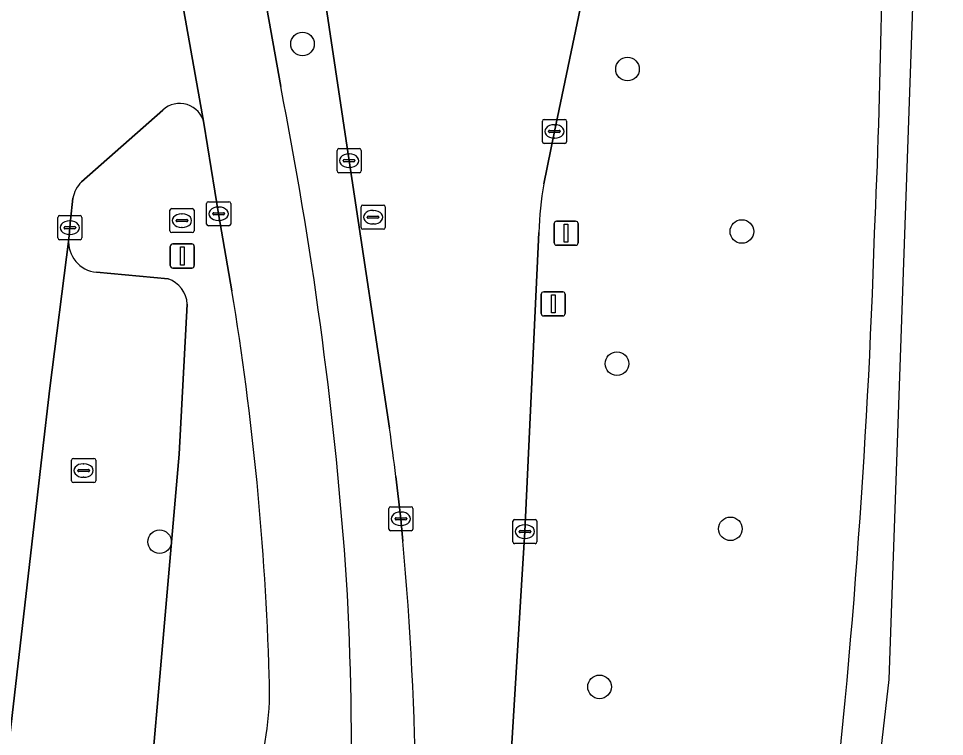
# Model space of a CAD drawing. Extents: x 160856 to 161310, y 384024 to 384878.
# Drawn here: x 161271.83 to 161310.22, y 384738.3 to 384768.07 of the extents above; entities that cross this region are included whole.
import ezdxf

# ---------------------------------------------------------------- set-up
doc = ezdxf.new("R2010")
doc.units = 0
for name, color, linetype in [('IMGEO_Berm_groen', 7, 'Continuous'), ('IMGEO_Boom', 7, 'Continuous'), ('IMGEO_Kolk', 7, 'Continuous'), ('IMGEO_Lichtmast', 7, 'Continuous'), ('IMGEO_OVBaan_gesloten', 7, 'Continuous'), ('IMGEO_Parkeervlak_open', 7, 'Continuous'), ('IMGEO_Rijbaan_lokaal_gesloten', 7, 'Continuous'), ('IMGEO_Rijbaan_lokaal_open', 7, 'Continuous'), ('IMGEO_Rioolput', 7, 'Continuous'), ('IMGEO_Verkeersbordpaal', 7, 'Continuous')]:
    doc.layers.add(name, color=color, linetype=linetype)

msp = doc.modelspace()

# ---------------------------------------------------------------- linework, layer by layer
at = {"layer": 'IMGEO_Berm_groen'}
for points in [[(161280.25, 384778.999), (161282.7, 384765.243)], [(161296.548, 384775.346), (161294.052, 384763.385), (161293.611, 384761.217)], [(161287.212, 384751.083), (161285.539, 384762.172), (161283.883, 384773.261)], [(161277.813, 384764.272), (161274.438, 384761.298)], [(161280.676, 384756.783), (161280.129, 384759.971), (161279.518, 384763.733)], [(161274.089, 384760.613), (161273.982, 384759.703), (161273.911, 384758.93)], [(161293.404, 384759.19), (161292.826, 384746.795), (161292.69, 384744.574), (161291.529, 384725.569), (161290.229, 384705.181), (161289.99, 384700.485), (161289.772, 384695.596), (161289.58, 384689.949), (161289.808, 384686.734), (161290.296, 384683.517), (161290.332, 384683.383)], [(161275.065, 384757.545), (161278.031, 384757.274)], [(161278.827, 384756.224), (161278.485, 384750), (161276.564, 384727.915), (161274.514, 384708.984), (161271.878, 384684.639), (161273.517, 384684.452), (161273.707, 384685.913), (161274.57, 384691.921), (161275.056, 384696.267), (161277.496, 384716.557), (161278.268, 384722.73), (161278.525, 384724.727)], [(161287.767, 384746.403), (161287.684, 384747.326), (161287.474, 384749.077)]]:
    msp.add_lwpolyline(points, dxfattribs=at)
for centre, radius, start, end in [((160967.554, 384774.293), 340.107, 357.45135, 0.48977), ((161119.434, 384732.971), 166.425, 4.28849, 11.18123), ((161278.511, 384763.515), 1.03, 12.2031, 132.7104), ((161275.329, 384760.413), 1.256, 135.181, 170.8224), ((161305.775, 384758.951), 12.373, 169.4461, 178.8921), ((161275.183, 384758.817), 1.277, 174.9066, 264.6964), ((160986.356, 384769.64), 321.14, 353.30984, 358.13152), ((161277.657, 384756.164), 1.171, 2.9432, 71.388), ((161162.834, 384737.266), 119.447, 1.71067, 9.40387), ((161190.109, 384737.38), 98.065, 6.85017, 8.03218), ((161149.239, 384734.009), 139.081, 356.28443, 5.11263), ((161158.561, 384737.559), 127.075, 354.54198, 3.54489), ((161269.641, 384740.236), 12.601, 342.7146, 2.7105)]:
    msp.add_arc(centre, radius, start, end, dxfattribs=at)
at = {"layer": 'IMGEO_Boom'}
for centre in [(161283.604, 384767.013), (161297.078, 384765.97), (161301.821, 384759.237), (161296.643, 384753.757), (161301.345, 384746.911), (161277.68, 384746.375), (161295.92, 384740.357)]:
    msp.add_circle(centre, 0.489, dxfattribs=at)
at = {"layer": 'IMGEO_Kolk'}
for p, q in [((161293.551, 384762.959), (161293.551, 384763.811)), ((161293.626, 384763.885), (161294.478, 384763.885)), ((161294.039, 384763.665), (161294.064, 384763.665)), ((161294.552, 384763.811), (161294.552, 384762.959)), ((161293.81, 384763.379), (161293.81, 384763.391)), ((161294.248, 384763.342), (161293.85, 384763.342)), ((161293.853, 384763.428), (161294.251, 384763.428)), ((161294.294, 384763.391), (161294.294, 384763.379)), ((161294.478, 384762.885), (161293.626, 384762.885)), ((161294.062, 384763.105), (161294.037, 384763.105)), ((161285.038, 384761.746), (161285.038, 384762.598)), ((161285.113, 384762.672), (161285.965, 384762.672)), ((161285.526, 384762.452), (161285.551, 384762.452)), ((161286.039, 384762.598), (161286.039, 384761.746)), ((161285.297, 384762.166), (161285.297, 384762.178)), ((161285.735, 384762.129), (161285.337, 384762.129)), ((161285.34, 384762.215), (161285.738, 384762.215)), ((161285.781, 384762.178), (161285.781, 384762.166)), ((161285.965, 384761.672), (161285.113, 384761.672)), ((161285.549, 384761.892), (161285.524, 384761.892)), ((161279.703, 384760.471), (161280.555, 384760.471)), ((161278.106, 384759.263), (161278.106, 384760.115)), ((161278.181, 384760.189), (161279.033, 384760.189)), ((161279.107, 384760.115), (161279.107, 384759.263)), ((161279.628, 384759.545), (161279.628, 384760.397)), ((161280.116, 384760.251), (161280.141, 384760.251)), ((161280.629, 384760.397), (161280.629, 384759.545)), ((161273.459, 384758.969), (161273.459, 384759.821)), ((161273.534, 384759.895), (161274.386, 384759.895)), ((161273.947, 384759.675), (161273.972, 384759.675)), ((161274.46, 384759.821), (161274.46, 384758.969)), ((161278.365, 384759.683), (161278.365, 384759.695)), ((161278.408, 384759.732), (161278.806, 384759.732)), ((161278.594, 384759.969), (161278.619, 384759.969)), ((161278.849, 384759.695), (161278.849, 384759.683)), ((161279.887, 384759.965), (161279.887, 384759.977)), ((161280.325, 384759.928), (161279.927, 384759.928)), ((161279.93, 384760.014), (161280.328, 384760.014)), ((161280.139, 384759.691), (161280.114, 384759.691)), ((161280.371, 384759.977), (161280.371, 384759.965)), ((161273.718, 384759.389), (161273.718, 384759.401)), ((161274.156, 384759.352), (161273.758, 384759.352)), ((161273.761, 384759.438), (161274.159, 384759.438)), ((161274.202, 384759.401), (161274.202, 384759.389)), ((161278.803, 384759.646), (161278.405, 384759.646)), ((161278.617, 384759.409), (161278.592, 384759.409)), ((161280.555, 384759.471), (161279.703, 384759.471)), ((161273.97, 384759.115), (161273.945, 384759.115)), ((161279.033, 384759.189), (161278.181, 384759.189)), ((161274.386, 384758.895), (161273.534, 384758.895)), ((161287.258, 384747.826), (161288.11, 384747.826)), ((161287.183, 384746.9), (161287.183, 384747.752)), ((161287.671, 384747.606), (161287.696, 384747.606)), ((161288.184, 384747.752), (161288.184, 384746.9)), ((161287.442, 384747.32), (161287.442, 384747.332)), ((161287.88, 384747.283), (161287.482, 384747.283)), ((161287.485, 384747.369), (161287.883, 384747.369)), ((161287.694, 384747.046), (161287.669, 384747.046)), ((161287.926, 384747.332), (161287.926, 384747.32)), ((161292.325, 384746.369), (161292.325, 384747.221)), ((161292.4, 384747.295), (161293.252, 384747.295)), ((161292.813, 384747.075), (161292.838, 384747.075)), ((161293.326, 384747.221), (161293.326, 384746.369)), ((161288.11, 384746.826), (161287.258, 384746.826)), ((161292.584, 384746.789), (161292.584, 384746.801)), ((161293.022, 384746.752), (161292.624, 384746.752)), ((161292.627, 384746.838), (161293.025, 384746.838)), ((161293.068, 384746.801), (161293.068, 384746.789)), ((161293.252, 384746.295), (161292.4, 384746.295)), ((161292.836, 384746.515), (161292.811, 384746.515))]:
    msp.add_line(p, q, dxfattribs=at)
for points in [[(161293.551, 384762.959), (161293.551, 384763.811)], [(161293.626, 384763.885), (161294.478, 384763.885)], [(161294.552, 384763.811), (161294.552, 384762.959)], [(161294.478, 384762.885), (161293.626, 384762.885)], [(161285.038, 384761.746), (161285.038, 384762.598)], [(161285.113, 384762.672), (161285.965, 384762.672)], [(161286.039, 384762.598), (161286.039, 384761.746)], [(161285.965, 384761.672), (161285.113, 384761.672)], [(161279.703, 384760.471), (161280.555, 384760.471)], [(161278.106, 384759.263), (161278.106, 384760.115)], [(161278.181, 384760.189), (161279.033, 384760.189)], [(161279.107, 384760.115), (161279.107, 384759.263)], [(161279.628, 384759.545), (161279.628, 384760.397)], [(161280.629, 384760.397), (161280.629, 384759.545)], [(161273.459, 384758.969), (161273.459, 384759.821)], [(161273.534, 384759.895), (161274.386, 384759.895)], [(161274.46, 384759.821), (161274.46, 384758.969)], [(161280.555, 384759.471), (161279.703, 384759.471)], [(161279.033, 384759.189), (161278.181, 384759.189)], [(161274.386, 384758.895), (161273.534, 384758.895)], [(161287.258, 384747.826), (161288.11, 384747.826)], [(161287.183, 384746.9), (161287.183, 384747.752)], [(161288.184, 384747.752), (161288.184, 384746.9)], [(161292.325, 384746.369), (161292.325, 384747.221)], [(161292.4, 384747.295), (161293.252, 384747.295)], [(161293.326, 384747.221), (161293.326, 384746.369)], [(161288.11, 384746.826), (161287.258, 384746.826)], [(161293.252, 384746.295), (161292.4, 384746.295)]]:
    msp.add_lwpolyline(points, dxfattribs=at)
for centre, radius, start, end in [((161293.628, 384763.809), 0.0765, 91.552, 178.448), ((161293.628, 384763.809), 0.0765, 91.552, 178.448), ((161294.476, 384763.809), 0.0765, 1.552, 88.448), ((161294.476, 384763.809), 0.0765, 1.552, 88.448), ((161293.85, 384763.388), 0.0403, 85.8775, 175.7526), ((161293.847, 384763.378), 0.0366, 178.938, 274.7102), ((161294.251, 384763.385), 0.043, 264.8664, 352.4533), ((161294.255, 384763.39), 0.0386, 1.7309, 96.639), ((161293.628, 384762.961), 0.0765, 181.552, 268.448), ((161293.628, 384762.961), 0.0765, 181.552, 268.448), ((161294.476, 384762.961), 0.0765, 271.552, 358.448), ((161294.476, 384762.961), 0.0765, 271.552, 358.448), ((161285.115, 384762.596), 0.0765, 91.552, 178.448), ((161285.115, 384762.596), 0.0765, 91.552, 178.448), ((161285.963, 384762.596), 0.0765, 1.552, 88.448), ((161285.963, 384762.596), 0.0765, 1.552, 88.448), ((161285.337, 384762.175), 0.0403, 85.8775, 175.7526), ((161285.334, 384762.165), 0.0366, 178.938, 274.7102), ((161285.738, 384762.172), 0.043, 264.8664, 352.4533), ((161285.742, 384762.177), 0.0386, 1.7309, 96.639), ((161285.115, 384761.748), 0.0765, 181.552, 268.448), ((161285.115, 384761.748), 0.0765, 181.552, 268.448), ((161285.963, 384761.748), 0.0765, 271.552, 358.448), ((161285.963, 384761.748), 0.0765, 271.552, 358.448), ((161279.705, 384760.395), 0.0765, 91.552, 178.448), ((161279.705, 384760.395), 0.0765, 91.552, 178.448), ((161280.553, 384760.395), 0.0765, 1.552, 88.448), ((161280.553, 384760.395), 0.0765, 1.552, 88.448), ((161278.183, 384760.113), 0.0765, 91.552, 178.448), ((161278.183, 384760.113), 0.0765, 91.552, 178.448), ((161279.031, 384760.113), 0.0765, 1.552, 88.448), ((161279.031, 384760.113), 0.0765, 1.552, 88.448), ((161273.536, 384759.819), 0.0765, 91.552, 178.448), ((161273.536, 384759.819), 0.0765, 91.552, 178.448), ((161274.384, 384759.819), 0.0765, 1.552, 88.448), ((161274.384, 384759.819), 0.0765, 1.552, 88.448), ((161278.405, 384759.692), 0.0403, 85.8775, 175.7526), ((161278.402, 384759.682), 0.0366, 178.938, 274.7102), ((161278.806, 384759.689), 0.043, 264.8664, 352.4533), ((161278.81, 384759.694), 0.0386, 1.7309, 96.639), ((161279.927, 384759.974), 0.0403, 85.8775, 175.7526), ((161279.924, 384759.964), 0.0366, 178.938, 274.7102), ((161280.328, 384759.971), 0.043, 264.8664, 352.4533), ((161280.332, 384759.976), 0.0386, 1.7309, 96.639), ((161273.758, 384759.398), 0.0403, 85.8775, 175.7526), ((161273.755, 384759.388), 0.0366, 178.938, 274.7102), ((161274.159, 384759.395), 0.043, 264.8664, 352.4533), ((161274.163, 384759.4), 0.0386, 1.7309, 96.639), ((161279.705, 384759.547), 0.0765, 181.552, 268.448), ((161279.705, 384759.547), 0.0765, 181.552, 268.448), ((161280.553, 384759.547), 0.0765, 271.552, 358.448), ((161280.553, 384759.547), 0.0765, 271.552, 358.448), ((161273.536, 384758.971), 0.0765, 181.552, 268.448), ((161273.536, 384758.971), 0.0765, 181.552, 268.448), ((161274.384, 384758.971), 0.0765, 271.552, 358.448), ((161274.384, 384758.971), 0.0765, 271.552, 358.448), ((161278.183, 384759.265), 0.0765, 181.552, 268.448), ((161278.183, 384759.265), 0.0765, 181.552, 268.448), ((161279.031, 384759.265), 0.0765, 271.552, 358.448), ((161279.031, 384759.265), 0.0765, 271.552, 358.448), ((161287.26, 384747.75), 0.0765, 91.552, 178.448), ((161287.26, 384747.75), 0.0765, 91.552, 178.448), ((161288.108, 384747.75), 0.0765, 1.552, 88.448), ((161288.108, 384747.75), 0.0765, 1.552, 88.448), ((161287.482, 384747.329), 0.0403, 85.8775, 175.7526), ((161287.479, 384747.319), 0.0366, 178.938, 274.7102), ((161287.883, 384747.326), 0.043, 264.8664, 352.4533), ((161287.887, 384747.331), 0.0386, 1.7309, 96.639), ((161292.402, 384747.219), 0.0765, 91.552, 178.448), ((161292.402, 384747.219), 0.0765, 91.552, 178.448), ((161293.25, 384747.219), 0.0765, 1.552, 88.448), ((161293.25, 384747.219), 0.0765, 1.552, 88.448), ((161287.26, 384746.902), 0.0765, 181.552, 268.448), ((161287.26, 384746.902), 0.0765, 181.552, 268.448), ((161288.108, 384746.902), 0.0765, 271.552, 358.448), ((161288.108, 384746.902), 0.0765, 271.552, 358.448), ((161292.624, 384746.798), 0.0403, 85.8775, 175.7526), ((161292.621, 384746.788), 0.0366, 178.938, 274.7102), ((161293.025, 384746.795), 0.043, 264.8664, 352.4533), ((161293.029, 384746.8), 0.0386, 1.7309, 96.639), ((161292.402, 384746.371), 0.0765, 181.552, 268.448), ((161292.402, 384746.371), 0.0765, 181.552, 268.448), ((161293.25, 384746.371), 0.0765, 271.552, 358.448), ((161293.25, 384746.371), 0.0765, 271.552, 358.448)]:
    msp.add_arc(centre, radius, start, end, dxfattribs=at)
for centre, major_axis, ratio, start_param, end_param in [((161294.038, 384763.385), (-0.387, 0.002), 0.722429, 4.712389, 7.853982), ((161294.063, 384763.385), (-0.39, 0.002), 0.717154, 1.570796, 4.712389), ((161285.525, 384762.172), (-0.387, 0.002), 0.722429, 4.712389, 7.853982), ((161285.55, 384762.172), (-0.39, 0.002), 0.717154, 1.570796, 4.712389), ((161280.115, 384759.971), (-0.387, 0.002), 0.722429, 4.712389, 7.853982), ((161280.14, 384759.971), (-0.39, 0.002), 0.717154, 1.570796, 4.712389), ((161273.946, 384759.395), (-0.387, 0.002), 0.722429, 4.712389, 7.853982), ((161273.971, 384759.395), (-0.39, 0.002), 0.717154, 1.570796, 4.712389), ((161278.593, 384759.689), (-0.387, 0.002), 0.722429, 4.712389, 7.853982), ((161278.618, 384759.689), (-0.39, 0.002), 0.717154, 1.570796, 4.712389), ((161287.67, 384747.326), (-0.387, 0.002), 0.722429, 4.712389, 7.853982), ((161287.695, 384747.326), (-0.39, 0.002), 0.717154, 1.570796, 4.712389), ((161292.812, 384746.795), (-0.387, 0.002), 0.722429, 4.712389, 7.853982), ((161292.837, 384746.795), (-0.39, 0.002), 0.717154, 1.570796, 4.712389)]:
    msp.add_ellipse(centre, major_axis=major_axis, ratio=ratio, start_param=start_param, end_param=end_param, dxfattribs=at)
at = {"layer": 'IMGEO_Lichtmast'}
for p, q in [((161294.039, 384758.765), (161294.039, 384759.565)), ((161294.039, 384759.565), (161294.039, 384758.765)), ((161294.139, 384759.665), (161294.929, 384759.665)), ((161294.929, 384759.665), (161294.139, 384759.665)), ((161295.029, 384759.565), (161295.029, 384758.765)), ((161295.029, 384758.765), (161295.029, 384759.565)), ((161278.125, 384757.821), (161278.125, 384758.621)), ((161278.125, 384758.621), (161278.125, 384757.821)), ((161278.225, 384758.721), (161279.015, 384758.721)), ((161279.015, 384758.721), (161278.225, 384758.721)), ((161279.115, 384758.621), (161279.115, 384757.821)), ((161279.115, 384757.821), (161279.115, 384758.621)), ((161294.929, 384758.665), (161294.139, 384758.665)), ((161294.139, 384758.665), (161294.929, 384758.665)), ((161279.015, 384757.721), (161278.225, 384757.721)), ((161278.225, 384757.721), (161279.015, 384757.721))]:
    msp.add_line(p, q, dxfattribs=at)
for points in [[(161294.459, 384759.54), (161294.609, 384759.54), (161294.609, 384758.79), (161294.459, 384758.79), (161294.459, 384759.54)], [(161278.545, 384758.596), (161278.695, 384758.596), (161278.695, 384757.846), (161278.545, 384757.846), (161278.545, 384758.596)]]:
    msp.add_lwpolyline(points, dxfattribs=at)
for centre, start, end in [((161294.139, 384759.565), 90, 180), ((161294.139, 384759.565), 90, 180), ((161294.929, 384759.565), 0, 90), ((161294.929, 384759.565), 360, 90), ((161278.225, 384758.621), 90, 180), ((161278.225, 384758.621), 90, 180), ((161279.015, 384758.621), 0, 90), ((161279.015, 384758.621), 360, 90), ((161294.139, 384758.765), 180, 270), ((161294.139, 384758.765), 180, 270), ((161294.929, 384758.765), 270, 0), ((161294.929, 384758.765), 270, 0), ((161278.225, 384757.821), 180, 270), ((161278.225, 384757.821), 180, 270), ((161279.015, 384757.821), 270, 0), ((161279.015, 384757.821), 270, 0)]:
    msp.add_arc(centre, 0.1, start, end, dxfattribs=at)
at = {"layer": 'IMGEO_OVBaan_gesloten'}
msp.add_lwpolyline([(161244.663, 384173.474), (161254.709, 384278.75), (161256.675, 384295.749), (161288.788, 384573.374), (161299.466, 384666.717), (161307.924, 384740.658), (161309.046, 384772.256), (161310.221, 384805.365), (161305.427, 384848.093), (161301.785, 384848.147), (161302.348, 384842.763), (161302.476, 384841.51), (161302.878, 384837.781), (161303.219, 384834.643)], dxfattribs=at)
for centre, radius, start, end in [((160967.554, 384774.293), 340.107, 357.45135, 0.48977), ((160986.356, 384769.64), 321.14, 353.30984, 358.13152)]:
    msp.add_arc(centre, radius, start, end, dxfattribs=at)
at = {"layer": 'IMGEO_Parkeervlak_open'}
for points in [[(161273.911, 384758.93), (161273.126, 384752.746), (161272.811, 384750), (161271.471, 384738.327), (161268.897, 384717.008), (161266.008, 384692.139), (161265.09, 384684.501)], [(161278.031, 384757.274), (161275.065, 384757.545)], [(161278.485, 384750), (161278.827, 384756.224)], [(161266.14, 384685.295), (161271.878, 384684.639), (161274.514, 384708.984), (161276.564, 384727.915), (161278.485, 384750)]]:
    msp.add_lwpolyline(points, dxfattribs=at)
for centre, radius, start, end in [((161275.183, 384758.817), 1.277, 174.9066, 264.6964), ((161277.657, 384756.164), 1.171, 2.9432, 71.388)]:
    msp.add_arc(centre, radius, start, end, dxfattribs=at)
at = {"layer": 'IMGEO_Rijbaan_lokaal_gesloten'}
for points in [[(161282.7, 384765.243), (161280.25, 384778.999)], [(161276.957, 384778.469), (161277.119, 384777.255), (161277.172, 384776.858), (161279.518, 384763.733), (161280.129, 384759.971), (161280.676, 384756.783)], [(161293.611, 384761.217), (161294.052, 384763.385), (161296.548, 384775.346)], [(161283.883, 384773.261), (161285.539, 384762.172), (161287.212, 384751.083)], [(161290.332, 384683.383), (161290.296, 384683.517), (161289.808, 384686.734), (161289.58, 384689.949), (161289.772, 384695.596), (161289.99, 384700.485), (161290.229, 384705.181), (161291.529, 384725.569), (161292.69, 384744.574), (161292.826, 384746.795), (161293.404, 384759.19)], [(161287.474, 384749.077), (161287.684, 384747.326), (161287.767, 384746.403)]]:
    msp.add_lwpolyline(points, dxfattribs=at)
for centre, radius, start, end in [((161119.434, 384732.971), 166.425, 4.28849, 11.18123), ((161305.775, 384758.951), 12.373, 169.4461, 178.8921), ((161162.834, 384737.266), 119.447, 1.71067, 9.40387), ((161190.109, 384737.38), 98.065, 6.85017, 8.03218), ((161149.239, 384734.009), 139.081, 356.28443, 5.11263), ((161158.561, 384737.559), 127.075, 354.54198, 3.54489), ((161269.641, 384740.236), 12.601, 342.7146, 2.7105)]:
    msp.add_arc(centre, radius, start, end, dxfattribs=at)
at = {"layer": 'IMGEO_Rijbaan_lokaal_open'}
for points in [[(161279.518, 384763.733), (161277.172, 384776.858)], [(161274.438, 384761.298), (161277.813, 384764.272)], [(161271.471, 384738.327), (161272.811, 384750), (161273.126, 384752.746), (161273.911, 384758.93), (161273.982, 384759.703), (161274.089, 384760.613)]]:
    msp.add_lwpolyline(points, dxfattribs=at)
for centre, radius, start, end in [((161278.511, 384763.515), 1.03, 12.2031, 132.7104), ((161275.329, 384760.413), 1.256, 135.181, 170.8224)]:
    msp.add_arc(centre, radius, start, end, dxfattribs=at)
at = {"layer": 'IMGEO_Rioolput'}
for p, q in [((161286.033, 384759.404), (161286.033, 384760.256)), ((161286.108, 384760.33), (161286.96, 384760.33)), ((161286.521, 384760.11), (161286.546, 384760.11)), ((161287.034, 384760.256), (161287.034, 384759.404)), ((161286.292, 384759.824), (161286.292, 384759.836)), ((161286.73, 384759.787), (161286.332, 384759.787)), ((161286.335, 384759.873), (161286.733, 384759.873)), ((161286.776, 384759.836), (161286.776, 384759.824)), ((161286.96, 384759.33), (161286.108, 384759.33)), ((161286.544, 384759.55), (161286.519, 384759.55)), ((161274.029, 384748.901), (161274.029, 384749.753)), ((161274.104, 384749.827), (161274.956, 384749.827)), ((161275.03, 384749.753), (161275.03, 384748.901)), ((161274.288, 384749.321), (161274.288, 384749.333)), ((161274.331, 384749.37), (161274.729, 384749.37)), ((161274.517, 384749.607), (161274.542, 384749.607)), ((161274.772, 384749.333), (161274.772, 384749.321)), ((161274.726, 384749.284), (161274.328, 384749.284)), ((161274.54, 384749.047), (161274.515, 384749.047)), ((161274.956, 384748.827), (161274.104, 384748.827))]:
    msp.add_line(p, q, dxfattribs=at)
for points in [[(161286.033, 384759.404), (161286.033, 384760.256)], [(161286.108, 384760.33), (161286.96, 384760.33)], [(161287.034, 384760.256), (161287.034, 384759.404)], [(161286.96, 384759.33), (161286.108, 384759.33)], [(161274.029, 384748.901), (161274.029, 384749.753)], [(161274.104, 384749.827), (161274.956, 384749.827)], [(161275.03, 384749.753), (161275.03, 384748.901)], [(161274.956, 384748.827), (161274.104, 384748.827)]]:
    msp.add_lwpolyline(points, dxfattribs=at)
for centre, radius, start, end in [((161286.11, 384760.254), 0.0765, 91.552, 178.448), ((161286.11, 384760.254), 0.0765, 91.552, 178.448), ((161286.958, 384760.254), 0.0765, 1.552, 88.448), ((161286.958, 384760.254), 0.0765, 1.552, 88.448), ((161286.332, 384759.833), 0.0403, 85.8775, 175.7526), ((161286.329, 384759.823), 0.0366, 178.938, 274.7102), ((161286.733, 384759.83), 0.043, 264.8664, 352.4533), ((161286.737, 384759.835), 0.0386, 1.7309, 96.639), ((161286.11, 384759.406), 0.0765, 181.552, 268.448), ((161286.11, 384759.406), 0.0765, 181.552, 268.448), ((161286.958, 384759.406), 0.0765, 271.552, 358.448), ((161286.958, 384759.406), 0.0765, 271.552, 358.448), ((161274.106, 384749.751), 0.0765, 91.552, 178.448), ((161274.106, 384749.751), 0.0765, 91.552, 178.448), ((161274.954, 384749.751), 0.0765, 1.552, 88.448), ((161274.954, 384749.751), 0.0765, 1.552, 88.448), ((161274.328, 384749.33), 0.0403, 85.8775, 175.7526), ((161274.325, 384749.32), 0.0366, 178.938, 274.7102), ((161274.729, 384749.327), 0.043, 264.8664, 352.4533), ((161274.733, 384749.332), 0.0386, 1.7309, 96.639), ((161274.106, 384748.903), 0.0765, 181.552, 268.448), ((161274.106, 384748.903), 0.0765, 181.552, 268.448), ((161274.954, 384748.903), 0.0765, 271.552, 358.448), ((161274.954, 384748.903), 0.0765, 271.552, 358.448)]:
    msp.add_arc(centre, radius, start, end, dxfattribs=at)
for centre, major_axis, ratio, start_param, end_param in [((161286.52, 384759.83), (-0.387, 0.002), 0.722429, 4.712389, 7.853982), ((161286.545, 384759.83), (-0.39, 0.002), 0.717154, 1.570796, 4.712389), ((161274.516, 384749.327), (-0.387, 0.002), 0.722429, 4.712389, 7.853982), ((161274.541, 384749.327), (-0.39, 0.002), 0.717154, 1.570796, 4.712389)]:
    msp.add_ellipse(centre, major_axis=major_axis, ratio=ratio, start_param=start_param, end_param=end_param, dxfattribs=at)
at = {"layer": 'IMGEO_Verkeersbordpaal'}
for p, q in [((161293.504, 384755.835), (161293.504, 384756.635)), ((161293.504, 384756.635), (161293.504, 384755.835)), ((161293.604, 384756.735), (161294.394, 384756.735)), ((161294.394, 384756.735), (161293.604, 384756.735)), ((161294.494, 384756.635), (161294.494, 384755.835)), ((161294.494, 384755.835), (161294.494, 384756.635)), ((161294.394, 384755.735), (161293.604, 384755.735)), ((161293.604, 384755.735), (161294.394, 384755.735))]:
    msp.add_line(p, q, dxfattribs=at)
msp.add_lwpolyline([(161293.924, 384756.61), (161294.074, 384756.61), (161294.074, 384755.86), (161293.924, 384755.86), (161293.924, 384756.61)], dxfattribs=at)
for centre, start, end in [((161293.604, 384756.635), 90, 180), ((161293.604, 384756.635), 90, 180), ((161294.394, 384756.635), 0, 90), ((161294.394, 384756.635), 360, 90), ((161293.604, 384755.835), 180, 270), ((161293.604, 384755.835), 180, 270), ((161294.394, 384755.835), 270, 0), ((161294.394, 384755.835), 270, 0)]:
    msp.add_arc(centre, 0.1, start, end, dxfattribs=at)

doc.saveas('drawing.dxf')
